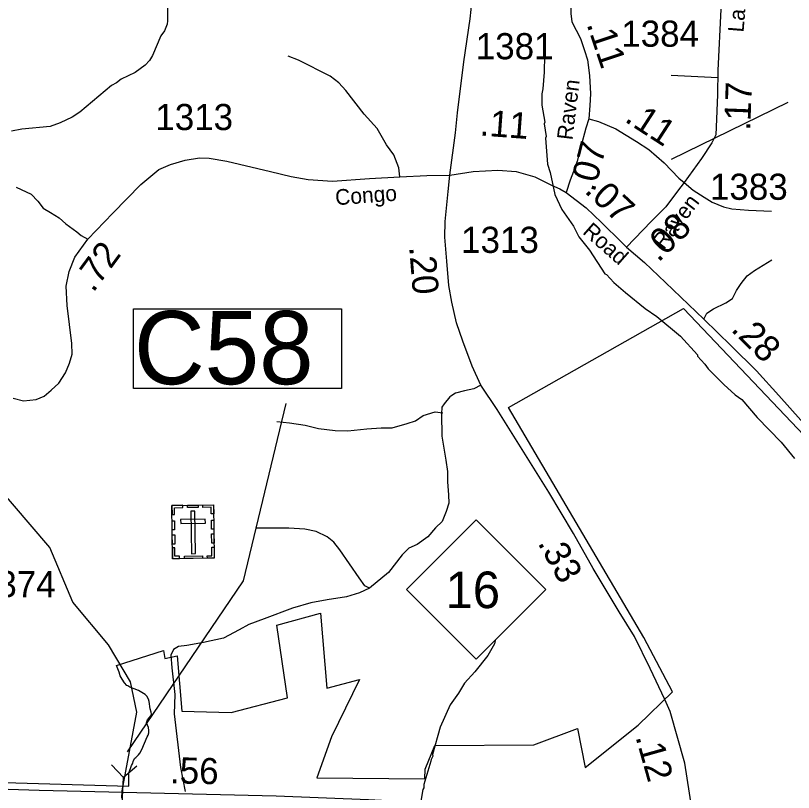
# Model space of a CAD drawing. Extents: x 1248224 to 1454986, y 825081 to 985870.
# Drawn here: x 1337934 to 1341654, y 880912 to 884627 of the extents above; entities that cross this region are included whole.
import ezdxf

# ---------------------------------------------------------------- set-up
doc = ezdxf.new("R2010")
doc.units = 0
for name, color, linetype in [('Exist Boundary Political City Limit New', 7, 'Continuous'), ('Exist Cultural Cemetery CELL', 7, 'Continuous'), ('Exist Hydrographic Creek Single Shore', 7, 'Continuous'), ('Exist Hydrographic Misc Water Feature', 7, 'Continuous'), ('Exist Road Non-System Type 51', 7, 'Continuous'), ('Exist Road Primary NC Attributed', 7, 'Continuous'), ('Exist Road Primary NC Mileage Hundredths English Label', 7, 'Continuous'), ('Exist Road Primary NC Shield CELL', 7, 'Continuous'), ('Exist Road Primary NC Shield Number Label', 7, 'Continuous'), ('Exist Road Primary US Divided Attributed', 7, 'Continuous'), ('Exist Road Primary US Mileage Hundredths English Label', 7, 'Continuous'), ('Exist Road Primary US Structure Culvert CELL', 7, 'Continuous'), ('Exist Road Primary US Structure Culvert Number Label', 7, 'Continuous'), ('Exist Road Secondary Mileage Hundredths English Label', 7, 'Continuous'), ('Exist Road Secondary Type 41 Attributed', 7, 'Continuous'), ('Exist Road Secondary Type 51 Attributed', 7, 'Continuous'), ('Exist Road Secondary Type 51 Label', 7, 'Continuous'), ('Exist Road Secondary Type 51 Number Label', 7, 'Continuous'), ('Map Preparation Boundary City Limit Buffer Line', 7, 'Continuous')]:
    doc.layers.add(name, color=color, linetype=linetype)

msp = doc.modelspace()

# ---------------------------------------------------------------- linework, layer by layer
at = {"layer": 'Exist Boundary Political City Limit New'}
for points in [[(1338416.7, 881518.6), (1338642.4, 881591.3), (1338648.8, 881553), (1338706.3, 881565.8), (1338729.4, 881301.2), (1338965.8, 881294.8), (1339234.9, 881364.3), (1339183.8, 881711.2), (1339393, 881768.7), (1339423.3, 881410.7), (1339578.2, 881452.2), (1339444.3, 881178), (1339375.1, 880981.3), (1339890.9, 880976.1), (1339892.1, 881023.6), (1339939.2, 881135.8), (1340411.9, 881138.9), (1340621, 881217.6), (1340657.8, 881030.3), (1340910.8, 881233.4), (1341075.7, 881392.5), (1340939.2, 881652), (1340291.1, 882753.3), (1341128, 883226.5), (1341825.7, 882492)], [(1338563.5, 881177), (1338568.2, 881186.3), (1338570.9, 881197.3), (1338571.1, 881208.6), (1338569.3, 881222.8), (1338561.1, 881244.1), (1338561.2, 881249.1), (1338565.7, 881258.6), (1338580.5, 881278.4), (1338582.1, 881281.1), (1338583.5, 881286.8), (1338582.9, 881296.4), (1338577.7, 881312.4), (1338573.8, 881346.4), (1338570.5, 881358.2), (1338561.3, 881373), (1338554.2, 881379.7), (1338521.5, 881398.7), (1338480.2, 881416), (1338470.3, 881421.2), (1338466.9, 881423.8), (1338455.7, 881436.2), (1338443.7, 881453.8), (1338435.2, 881469), (1338428.9, 881486.9), (1338416.7, 881518.6)], [(1338475.7, 880942.1), (1338476.2, 881003.4), (1338488.8, 881039.9), (1338493.3, 881049.2), (1338498.5, 881065), (1338504.6, 881075), (1338508.6, 881079.4), (1338521.9, 881090.9), (1338527.7, 881099), (1338537.7, 881117.8), (1338563.5, 881177)], [(1335951.8, 880991.2), (1336101.8, 880996.8), (1336460.8, 880996.8), (1337285.1, 880977.1), (1338475.7, 880942.1)]]:
    msp.add_lwpolyline(points, dxfattribs=at)
at = {"layer": 'Exist Cultural Cemetery CELL'}
for points in [[(1338682, 882284.3), (1338881, 882287), (1338884.5, 882032.4), (1338685.4, 882029.7)], [(1338682.6, 882241), (1338693.9, 882241.2), (1338693.5, 882273.3), (1338734, 882273.9), (1338733.9, 882285), (1338682, 882284.3)], [(1338756, 882285.3), (1338807.9, 882286), (1338808, 882274.6), (1338756.2, 882273.9)], [(1338881.7, 882243.6), (1338870.3, 882243.5), (1338869.9, 882275.7), (1338829.4, 882275.1), (1338829.2, 882286.2), (1338881.1, 882286.9)], [(1338791.4, 882256.5), (1338772.7, 882256.2), (1338775.4, 882053.5), (1338794.1, 882053.7)], [(1338683.5, 882166.9), (1338682.9, 882210.2), (1338694.3, 882210.3), (1338694.9, 882167)], [(1338723.7, 882216.8), (1338723.9, 882198.1), (1338841.7, 882199.7), (1338841.4, 882218.4)], [(1338871.3, 882170.4), (1338870.7, 882213.7), (1338882.1, 882213.9), (1338882.7, 882170.6)], [(1338684.4, 882099.6), (1338683.8, 882143), (1338695.2, 882143.1), (1338695.8, 882099.8)], [(1338872.1, 882104.5), (1338871.5, 882147.8), (1338882.9, 882148), (1338883.5, 882104.6)], [(1338718.5, 882030.2), (1338718.3, 882041.7), (1338696.3, 882041.4), (1338695.8, 882081.8), (1338684.6, 882081.7), (1338685.3, 882029.8)], [(1338851.3, 882031.9), (1338851.2, 882043.4), (1338873.2, 882043.7), (1338872.6, 882084.1), (1338883.8, 882084.3), (1338884.5, 882032.4)], [(1338742.7, 882042), (1338827.5, 882043.1), (1338827.7, 882031.7), (1338742.8, 882030.6)]]:
    msp.add_lwpolyline(points, close=True, dxfattribs=at)
at = {"layer": 'Exist Hydrographic Creek Single Shore'}
msp.add_lwpolyline([(1338442.5, 880883.9), (1338443.5, 880919.6), (1338513.8, 881296.3), (1338483.7, 881441.3), (1338378.7, 881617.4), (1338208.8, 881821.2), (1338097.7, 882082.7), (1337739.7, 882500.2), (1337683.7, 882609.7), (1337309.7, 883042.5), (1337143.9, 883382.4)], dxfattribs=at)
at = {"layer": 'Exist Hydrographic Misc Water Feature'}
for points in [[(1338660.7, 884677.9), (1338661.1, 884601.9), (1338658.8, 884585.9), (1338646.1, 884554.3), (1338629.5, 884530.7), (1338589.4, 884435.5), (1338574.9, 884411.8), (1338554.4, 884390.3), (1338505.6, 884355.5), (1338438.9, 884323), (1338416.5, 884305.5), (1338392.2, 884292.1), (1338241.4, 884165.5), (1338204.8, 884140.4), (1338148.2, 884113.6), (1338099.9, 884096.8), (1337963.5, 884083.9), (1337915.4, 884074.9)], [(1340458.2, 884468.8), (1340463.5, 884436.8), (1340461.7, 884356.8), (1340456, 884276.9), (1340451.4, 884253), (1340450.2, 884199.1), (1340464.5, 884116.8), (1340462.2, 884108.8), (1340470.9, 884048.6), (1340468.8, 884040.6), (1340478, 883916.4), (1340491.1, 883876.1), (1340512.8, 883771.7), (1340547.2, 883698.9), (1340601.4, 883619.6), (1340628.3, 883569), (1340678.2, 883505.8), (1340752.4, 883392.1), (1340760.3, 883388), (1340795.4, 883351.2), (1340850.4, 883301.9), (1340944.7, 883225.7), (1340999.9, 883188.5), (1341114.2, 883094.6), (1341195.8, 883004.1), (1341195.7, 882998), (1341230.8, 882959.3), (1341246.3, 882936.9), (1341320.7, 882863.2), (1341375.6, 882814), (1341407.1, 882791.2), (1341481.2, 882705.5), (1341594.6, 882586.9), (1341658.9, 882509.5)], [(1340227.5, 881638.2), (1340225.2, 881622.2), (1340191.9, 881567), (1340130.1, 881488.4), (1340080.9, 881433.6), (1340051.9, 881386.2), (1340012.6, 881331), (1339964.3, 881224.2), (1339927.4, 881093), (1339929.2, 881085), (1339920.9, 881069.2), (1339920.7, 881061.2), (1339886.2, 880950), (1339885.9, 880934), (1339881.7, 880926.1), (1339872.5, 880870.3)]]:
    msp.add_lwpolyline(points, dxfattribs=at)
at = {"layer": 'Exist Road Non-System Type 51'}
msp.add_line((1341069.8, 884342.2), (1341292.6, 884330.5), dxfattribs=at)
for points in [[(1339772.2, 883856), (1339766.7, 883898.2), (1339742.8, 883960.6), (1339708, 884008.4), (1339664, 884087.3), (1339601.6, 884155.2), (1339513.5, 884269), (1339480.5, 884305.8), (1339438.3, 884337), (1339287.9, 884414.1), (1339238.4, 884432.4)], [(1337937.3, 883807.2), (1338008.8, 883772.3), (1338040, 883739.3), (1338065.7, 883706.2), (1338100.6, 883686), (1338142.8, 883660.3), (1338173.9, 883631), (1338227.1, 883592.4), (1338247.3, 883575.9), (1338279.9, 883557.8)], [(1341131, 883829.5), (1341174, 883792.5), (1341226.9, 883758.5), (1341264.8, 883733.9), (1341319.6, 883713), (1341359.3, 883703.6), (1341438.8, 883696), (1341548.5, 883692.2)], [(1341225.8, 883175.3), (1341240.2, 883203.8), (1341272.3, 883224.6), (1341331, 883253), (1341363.1, 883273.8), (1341382, 883311.7), (1341404.7, 883345.8), (1341433.1, 883381.7), (1341467.2, 883408.2), (1341550.4, 883459.4)], [(1340159.7, 882859.3), (1340125.2, 882841.7), (1340080.7, 882832.4), (1340038.5, 882820.6), (1340015, 882806.6), (1340011.5, 882803)], [(1340011.5, 882803), (1339983.8, 882770.9), (1339972.4, 882753.8), (1339970.5, 882721.7)], [(1339183.3, 882685.5), (1339243.8, 882680), (1339319, 882669), (1339383.2, 882652.5), (1339462.1, 882643.3), (1339522.6, 882641.5), (1339614.4, 882650.6), (1339682.2, 882656.1), (1339735.4, 882656.1), (1339807, 882676.3), (1339847.3, 882689.2), (1339884, 882714.9), (1339940.9, 882731.4), (1339977.6, 882727.7)], [(1339970.5, 882721.7), (1339972.4, 882615.6), (1339991.4, 882500.2), (1339998.9, 882447.2), (1339998.9, 882397.9), (1340004.6, 882335.5), (1340006.5, 882295.7), (1339993.2, 882256), (1339974.3, 882206.8), (1339942.2, 882176.5), (1339906.2, 882134.8), (1339855.2, 882097), (1339815.4, 882079.9), (1339783.3, 882047.7), (1339717.1, 881964.4), (1339626.6, 881889.2)], [(1339626.6, 881889.2), (1339603.9, 881900.5), (1339577.4, 881938.4), (1339484.7, 882072.8), (1339456.3, 882108.8), (1339424.2, 882133.4), (1339371.2, 882159.9), (1339318.2, 882171.2), (1339240.7, 882175), (1339081.8, 882175)], [(1339626.6, 881889.2), (1339579.3, 881866.5), (1339516.9, 881847.5), (1339424.2, 881832.4), (1339346.6, 881819.1), (1339257.7, 881792.6), (1339123.4, 881741.5), (1339050.1, 881715.4), (1339002.8, 881688.9), (1338929, 881649.1), (1338832.5, 881628.3), (1338753.1, 881615.1), (1338713.3, 881609.4), (1338688.7, 881596.1), (1338677.4, 881567.7), (1338681.2, 881507.2), (1338696.3, 881380.3), (1338692.5, 881287.6), (1338722.8, 881031.3), (1338745.8, 880916)]]:
    msp.add_lwpolyline(points, dxfattribs=at)
at = {"layer": 'Exist Road Primary NC Attributed'}
for points in [[(1340011, 883863.2), (1340037.2, 884065.6), (1340048.1, 884162.6), (1340077.8, 884406.6), (1340107.4, 884612), (1340141.8, 884924.9), (1340191.8, 885309.9), (1340215.8, 885484.5)], [(1340159.7, 882859.3), (1340118.2, 882951.1), (1340073.7, 883070.7), (1340043.2, 883157.5), (1340019.8, 883256), (1340005.7, 883335.8), (1339996.3, 883453), (1339987, 883568), (1339989.3, 883643), (1340003.4, 883786.1), (1340011, 883863.2)], [(1341038.3, 881356.4), (1340968.8, 881504.7), (1340893.7, 881657.2), (1340820.9, 881775.6), (1340695.8, 881982.7), (1340602.9, 882150.4), (1340484.6, 882348.5), (1340237, 882743.2), (1340159.7, 882859.3)], [(1341134.9, 881051.4), (1341065, 881299.3), (1341038.3, 881356.4)], [(1341168, 880836.1), (1341134.9, 881051.4)]]:
    msp.add_lwpolyline(points, dxfattribs=at)
at = {"layer": 'Exist Road Primary NC Shield CELL'}
msp.add_lwpolyline([(1339803.7, 881882.8), (1340136.7, 882215.8), (1340469.7, 881882.8), (1340136.7, 881549.8)], close=True, dxfattribs=at)
at = {"layer": 'Exist Road Primary US Divided Attributed'}
msp.add_lwpolyline([(1339777.1, 880869), (1339621.4, 880875.9), (1339181.1, 880894.7), (1338047.6, 880921.6), (1337207.9, 880948.6), (1336815.5, 880964.5)], dxfattribs=at)
at = {"layer": 'Exist Road Primary US Structure Culvert CELL'}
for p in [(1338393.1, 881043.3), (1338513.9, 881036.9), (1338439.9, 880784.8)]:
    msp.add_line(p, (1338450.5, 880982.9), dxfattribs=at)
at = {"layer": 'Exist Road Primary US Structure Culvert Number Label'}
msp.add_lwpolyline([(1338497.4, 883224.1), (1339492.8, 883224.1), (1339492.8, 882844.3), (1338497.4, 882844.3)], close=True, dxfattribs=at)
msp.add_lwpolyline([(1338469.3, 881106.2), (1339024.3, 881924.2), (1339228.8, 882771.3)], dxfattribs=at)
at = {"layer": 'Exist Road Secondary Type 41 Attributed'}
msp.add_lwpolyline([(1340011, 883863.2), (1340123.1, 883881), (1340240.7, 883887.5), (1340327.6, 883881), (1340417.8, 883855.2), (1340496.7, 883816.6), (1340537, 883798.8), (1340567.6, 883781.1)], dxfattribs=at)
at = {"layer": 'Exist Road Secondary Type 51 Attributed'}
for points in [[(1340589.8, 884694.9), (1340589.8, 884636.2), (1340594.5, 884596.4), (1340635.5, 884517.8), (1340654.3, 884460.3), (1340669.5, 884414.6), (1340678.9, 884340.7), (1340683.6, 884252.7), (1340680.1, 884196.9), (1340675.4, 884132.8)], [(1341306.6, 884657.3), (1341292.6, 884363.8), (1341290.3, 884250), (1341284.4, 884094), (1341282.1, 884056.5), (1341263.3, 884018.9), (1341214.1, 883943.9), (1341131, 883829.5)], [(1340675.4, 884132.8), (1340661.3, 884088.3), (1340637.9, 883999.1), (1340620.3, 883931.1), (1340602.7, 883881.8), (1340586.3, 883839.6), (1340567.6, 883781.1)], [(1340675.4, 884132.8), (1340721.1, 884121.1), (1340805.4, 884084.7), (1340902.7, 884024.9), (1340962.5, 883986.2), (1341035.1, 883922.9), (1341106.6, 883850.2), (1341131, 883829.5)], [(1337922.7, 882796.6), (1337972.6, 882785.3), (1338032.2, 882790.2), (1338070.9, 882806.3), (1338104.7, 882835.3), (1338141.7, 882869.1), (1338172.3, 882919.1), (1338191.6, 882964.2), (1338204.5, 883007.7), (1338202.9, 883059.3), (1338180.4, 883239.8), (1338176.8, 883332.2), (1338191.3, 883403.1), (1338217.1, 883472.4), (1338279.9, 883557.8), (1338399.1, 883681.9), (1338532.7, 883818.9), (1338618.9, 883890.6), (1338675.3, 883914.8), (1338744.6, 883935.7), (1338813.8, 883947), (1338860.5, 883945.4), (1338944.2, 883930.9), (1339153.6, 883880.9), (1339251.8, 883856.8), (1339333.1, 883842.3), (1339449, 883835.8), (1339626.2, 883847.1), (1339772.2, 883856), (1339901.5, 883861.6), (1340011, 883863.2)], [(1341131, 883829.5), (1341099.4, 883787.3), (1341044.3, 883712.2), (1340972.8, 883641.9), (1340855.3, 883520.2)], [(1340567.6, 883781.1), (1340662.1, 883707.1), (1340736.2, 883637.8), (1340832.8, 883541.1), (1340855.3, 883520.2)], [(1340855.3, 883520.2), (1340941.3, 883446.1), (1341042.2, 883350.4), (1341225.8, 883175.3), (1341356.4, 883048), (1341477.7, 882928.7), (1341584.8, 882810.1), (1341742.6, 882633.9), (1341885.5, 882465.1)]]:
    msp.add_lwpolyline(points, dxfattribs=at)
at = {"layer": 'Exist Road Secondary Type 51 Number Label'}
msp.add_line((1341070.2, 883940.8), (1341628.3, 884212.2), dxfattribs=at)
at = {"layer": 'Map Preparation Boundary City Limit Buffer Line'}
for points in [[(1338416.7, 881518.6), (1338642.4, 881591.3), (1338648.8, 881553), (1338706.3, 881565.8), (1338729.4, 881301.2), (1338965.8, 881294.8), (1339234.9, 881364.3), (1339183.8, 881711.2), (1339393, 881768.7), (1339423.3, 881410.7), (1339578.2, 881452.2), (1339444.3, 881178), (1339375.1, 880981.3), (1339890.9, 880976.1), (1339892.1, 881023.6), (1339939.2, 881135.8), (1340411.9, 881138.9), (1340621, 881217.6), (1340657.8, 881030.3), (1340910.8, 881233.4), (1341075.7, 881392.5), (1340939.2, 881652), (1340291.1, 882753.3), (1341128, 883226.5), (1341825.7, 882492)], [(1338563.5, 881177), (1338568.2, 881186.3), (1338570.9, 881197.3), (1338571.1, 881208.6), (1338569.3, 881222.8), (1338561.1, 881244.1), (1338561.2, 881249.1), (1338565.7, 881258.6), (1338580.5, 881278.4), (1338582.1, 881281.1), (1338583.5, 881286.8), (1338582.9, 881296.4), (1338577.7, 881312.4), (1338573.8, 881346.4), (1338570.5, 881358.2), (1338561.3, 881373), (1338554.2, 881379.7), (1338521.5, 881398.7), (1338480.2, 881416), (1338470.3, 881421.2), (1338466.9, 881423.8), (1338455.7, 881436.2), (1338443.7, 881453.8), (1338435.2, 881469), (1338428.9, 881486.9), (1338416.7, 881518.6)], [(1338475.7, 880942.1), (1338476.2, 881003.4), (1338488.8, 881039.9), (1338493.3, 881049.2), (1338498.5, 881065), (1338504.6, 881075), (1338508.6, 881079.4), (1338521.9, 881090.9), (1338527.7, 881099), (1338537.7, 881117.8), (1338563.5, 881177)], [(1335951.8, 880991.2), (1336101.8, 880996.8), (1336460.8, 880996.8), (1337285.1, 880977.1), (1338475.7, 880942.1)]]:
    msp.add_lwpolyline(points, dxfattribs=at)

# ---------------------------------------------------------------- texts
at = {"layer": 'Exist Road Primary NC Mileage Hundredths English Label'}
for s, rotation, p in [('.20', 274.5705, (1339816.2, 883520.6)), ('.33', 298.9884, (1340428.9, 882105.1)), ('.12', 285.7402, (1340897.8, 881177.7))]:
    msp.add_text(s, height=125, rotation=rotation, dxfattribs=at).set_placement(p)
at = {"layer": 'Exist Road Primary NC Shield Number Label'}
msp.add_text('16', height=175, dxfattribs=at).set_placement((1339990.8, 881793.1))
at = {"layer": 'Exist Road Primary US Mileage Hundredths English Label'}
msp.add_text('.56', height=125, rotation=358.6383, dxfattribs=at).set_placement((1338671.5, 880956))
at = {"layer": 'Exist Road Primary US Structure Culvert Number Label'}
msp.add_text('C58', height=350, dxfattribs=at).set_placement((1338500.6, 882864.1))
at = {"layer": 'Exist Road Secondary Mileage Hundredths English Label'}
for s, rotation, p in [('.11', 288.4208, (1340664.2, 884586.3)), ('.17', 87.8488, (1341446.9, 884075.3)), ('.11', 327.074, (1340841.4, 884123.3)), ('.11', 355.7601, (1340151.6, 884053.8)), ('.07', 75.511, (1340702.5, 883778.8)), ('.07', 316.9082, (1340650.6, 883783.9)), ('.08', 44.5495, (1341008, 883443.1)), ('.72', 53.6736, (1338305.6, 883298.7)), ('.28', 315.4895, (1341351.3, 883122))]:
    msp.add_text(s, height=125, rotation=rotation, dxfattribs=at).set_placement(p)
at = {"layer": 'Exist Road Secondary Type 51 Label'}
for s, rotation, p in [('Laurel Dr', 85.3327, (1341415.2, 884544.9)), ('Raven', 83.0957, (1340597.1, 884029.1)), ('Congo', 4.3353, (1339465.4, 883719.7)), ('Raven', 52.8327, (1341033.2, 883504.2)), (' Road', 318.6713, (1340620.6, 883605.8))]:
    msp.add_text(s, height=75, rotation=rotation, dxfattribs=at).set_placement(p)
at = {"layer": 'Exist Road Secondary Type 51 Number Label'}
for s, p in [('1384', (1340830.5, 884478.1)), ('1381', (1340134.9, 884418.1)), ('1313', (1338602.4, 884079.4)), ('1383', (1341254.8, 883745.9)), ('1313', (1340064.7, 883492)), ('1374', (1337754, 881845.5))]:
    msp.add_text(s, height=125, dxfattribs=at).set_placement(p)

doc.saveas('drawing.dxf')
